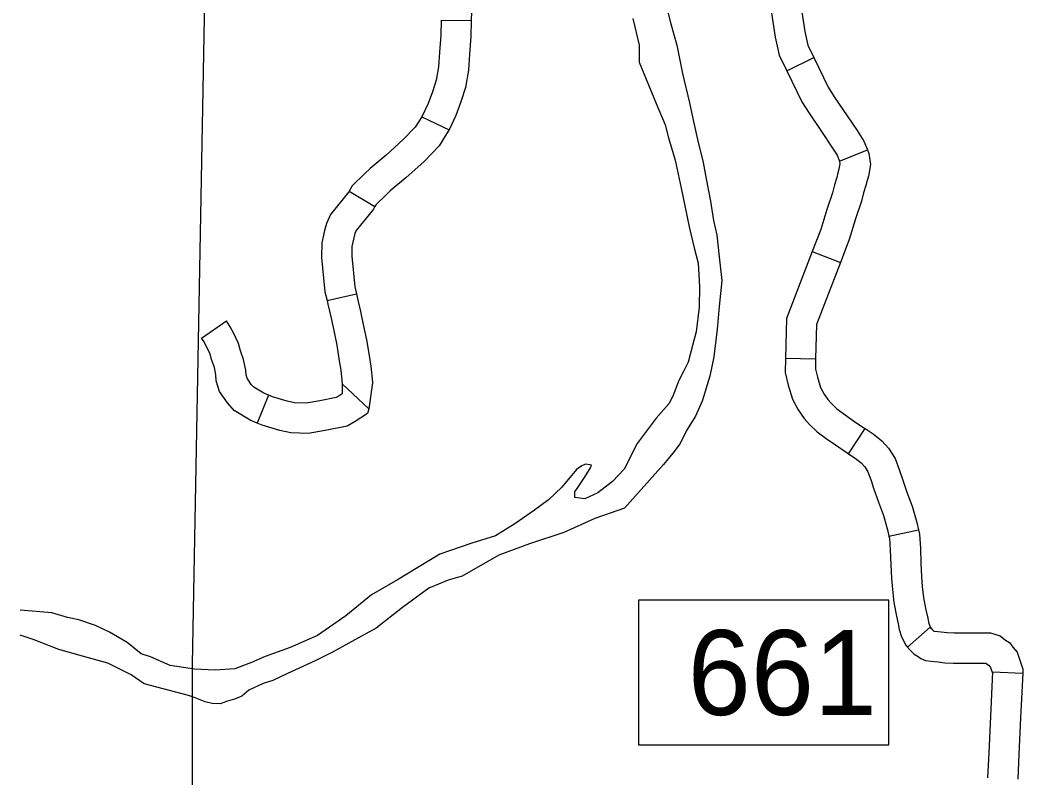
# Model space of a CAD drawing. Extents: x -492261 to -432772, y 1441225 to 1452922.
# Drawn here: x -464427 to -464284.5, y 1451083.1 to 1451190.8 of the extents above; entities that cross this region are included whole.
import ezdxf

# ---------------------------------------------------------------- set-up
doc = ezdxf.new("R2010")
doc.units = 0
doc.layers.add('Default', color=7, linetype='Continuous')

msp = doc.modelspace()

# ---------------------------------------------------------------- linework, layer by layer
at = {"layer": 'Default'}
for p, q in [((-464367.16, 1451190.78), (-464362.87, 1451190.7)), ((-464318.04, 1451183.58), (-464314.19, 1451185.47)), ((-464369.89, 1451177.06), (-464366.03, 1451175.2)), ((-464310.52, 1451170.73), (-464306.55, 1451172.33)), ((-464380.24, 1451166.47), (-464376.56, 1451164.28)), ((-464314.42, 1451157.89), (-464310.42, 1451156.34)), ((-464383.37, 1451150.94), (-464379.2, 1451151.89)), ((-464401.2, 1451145.62), (-464397.66, 1451148.04)), ((-464318.21, 1451142.74), (-464313.93, 1451142.65)), ((-464381.2, 1451139.1), (-464377.41, 1451135.54)), ((-464391.67, 1451137.51), (-464393.29, 1451133.54)), ((-464309.24, 1451129.16), (-464306.9, 1451132.75)), ((-464303.51, 1451117.49), (-464299.32, 1451118.37)), ((-464300.87, 1451101.69), (-464297.67, 1451104.54)), ((-464288.78, 1451098.21), (-464284.5, 1451098.01))]:
    msp.add_line(p, q, dxfattribs=at)
for points in [[(-464361.7, 1451205.71), (-464361.38, 1451203.51), (-464361.18, 1451202.04), (-464360.97, 1451200.14), (-464360.96, 1451198.9), (-464361.18, 1451197.33), (-464361.99, 1451195.58), (-464362.69, 1451194.16), (-464362.83, 1451193.71), (-464362.85, 1451191.93), (-464362.87, 1451190.7)], [(-464320.86, 1451198.96), (-464320.84, 1451198.77), (-464320.52, 1451195.79), (-464320.34, 1451193.91), (-464320.26, 1451192.08), (-464319.68, 1451188.36), (-464319.13, 1451185.82), (-464318.04, 1451183.58)], [(-464316.62, 1451199.56), (-464316.58, 1451199.3), (-464316.26, 1451196.22), (-464316.06, 1451194.21), (-464315.99, 1451192.5), (-464315.47, 1451189.14), (-464315.06, 1451187.23), (-464314.19, 1451185.47)], [(-464400.74, 1451196.28), (-464402.55, 1451099.29)], [(-464335.37, 1451193.57), (-464334.52, 1451190.25), (-464333.67, 1451187.22), (-464332.87, 1451183.21), (-464331.85, 1451179.04), (-464331.39, 1451176.81), (-464330.71, 1451173.83), (-464329.91, 1451170.57), (-464329.51, 1451168.23), (-464328.89, 1451165.08), (-464328.43, 1451162.33), (-464327.98, 1451160.22), (-464327.64, 1451157.13), (-464327.24, 1451153.81), (-464327.64, 1451150.09), (-464327.93, 1451146.89), (-464328.39, 1451142.94), (-464328.96, 1451140.2), (-464330.05, 1451136.65), (-464331.02, 1451134.53), (-464332.28, 1451132.48), (-464333.19, 1451130.65), (-464334.22, 1451129.27), (-464335.53, 1451127.67)], [(-464367.16, 1451190.78), (-464367.2, 1451188.64), (-464367.39, 1451186.22), (-464367.52, 1451184.14), (-464367.84, 1451182.23), (-464368.38, 1451180.58), (-464368.99, 1451178.93), (-464369.89, 1451177.06)], [(-464362.87, 1451190.7), (-464362.92, 1451188.43), (-464363.11, 1451185.92), (-464363.26, 1451183.65), (-464363.67, 1451181.2), (-464364.33, 1451179.17), (-464365.04, 1451177.25), (-464366.03, 1451175.2)], [(-464339.91, 1451191.02), (-464339.01, 1451187.23), (-464338.99, 1451184.82), (-464336.58, 1451178.92)], [(-464314.19, 1451185.47), (-464312.13, 1451181.25), (-464311.28, 1451179.9), (-464309.45, 1451177.2), (-464308.05, 1451175.09), (-464307.06, 1451173.6), (-464306.55, 1451172.33)], [(-464318.04, 1451183.58), (-464315.88, 1451179.16), (-464314.87, 1451177.56), (-464313, 1451174.81), (-464311.62, 1451172.72), (-464310.87, 1451171.6), (-464310.52, 1451170.73)], [(-464336.58, 1451178.92), (-464335.33, 1451175.89), (-464334.82, 1451174.06), (-464333.91, 1451170.86), (-464333.05, 1451166.91), (-464332.54, 1451164.39), (-464331.92, 1451161.42), (-464331.18, 1451158.44), (-464330.61, 1451156.27), (-464330.44, 1451152.95), (-464330.5, 1451149.98), (-464330.9, 1451146.49), (-464331.41, 1451144.54), (-464332.04, 1451142.2), (-464332.73, 1451140.88), (-464333.36, 1451139.57), (-464334.22, 1451137.34), (-464334.79, 1451136.25), (-464336.61, 1451134.25)], [(-464369.89, 1451177.06), (-464369.9, 1451177.05), (-464370.83, 1451175.55), (-464372.53, 1451173.8), (-464374.97, 1451171.61), (-464377.25, 1451169.72), (-464378.06, 1451168.95), (-464379.79, 1451167.24), (-464380.24, 1451166.47)], [(-464366.03, 1451175.2), (-464366.13, 1451174.98), (-464367.43, 1451172.9), (-464369.55, 1451170.7), (-464372.18, 1451168.36), (-464374.41, 1451166.51), (-464375.07, 1451165.88), (-464376.38, 1451164.58), (-464376.56, 1451164.28)], [(-464306.55, 1451172.33), (-464306.35, 1451171.83), (-464306.15, 1451170.26), (-464306.44, 1451168.63), (-464306.62, 1451168), (-464306.79, 1451167.28), (-464307.12, 1451166.24), (-464307.4, 1451165.08), (-464308.25, 1451162.55), (-464309.15, 1451159.63), (-464310.42, 1451156.34)], [(-464310.53, 1451170.74), (-464310.48, 1451170.37), (-464310.62, 1451169.6), (-464310.77, 1451169.09), (-464310.92, 1451168.43), (-464311.26, 1451167.39), (-464311.53, 1451166.26), (-464312.33, 1451163.86), (-464313.2, 1451161.03), (-464314.42, 1451157.89)], [(-464380.24, 1451166.47), (-464380.29, 1451166.38), (-464382.89, 1451163.16), (-464383.46, 1451161.89), (-464383.74, 1451160.87), (-464384.11, 1451159.12), (-464384.15, 1451157.07), (-464383.66, 1451152.18), (-464383.37, 1451150.94)], [(-464376.56, 1451164.28), (-464376.76, 1451163.93), (-464379.21, 1451160.9), (-464379.41, 1451160.45), (-464379.57, 1451159.86), (-464379.83, 1451158.62), (-464379.86, 1451157.24), (-464379.42, 1451152.87), (-464379.2, 1451151.89)], [(-464314.42, 1451157.89), (-464318.09, 1451148.4), (-464318.21, 1451142.74)], [(-464310.42, 1451156.34), (-464313.82, 1451147.55), (-464313.93, 1451142.65)], [(-464379.2, 1451151.89), (-464379.09, 1451151.42), (-464378.6, 1451149.4), (-464378.22, 1451147.53), (-464377.78, 1451145.38), (-464377.4, 1451143.13), (-464377.14, 1451141.62), (-464376.92, 1451139.34), (-464376.92, 1451139.26), (-464377.41, 1451135.54)], [(-464383.37, 1451150.94), (-464383.26, 1451150.43), (-464382.78, 1451148.46), (-464382.42, 1451146.68), (-464381.99, 1451144.6), (-464381.63, 1451142.4), (-464381.39, 1451141.05), (-464381.2, 1451139.1)], [(-464391.67, 1451137.51), (-464392.37, 1451137.79), (-464393.78, 1451138.65), (-464394.13, 1451139.04), (-464394.74, 1451139.92), (-464394.88, 1451140.35), (-464394.93, 1451141.04), (-464395.23, 1451142.56), (-464395.67, 1451143.82), (-464395.95, 1451144.86), (-464396.63, 1451146.24), (-464397.11, 1451147.23), (-464397.66, 1451148.04)], [(-464393.29, 1451133.54), (-464394.3, 1451133.95), (-464396.58, 1451135.33), (-464397.51, 1451136.4), (-464398.64, 1451138.02), (-464399.11, 1451139.53), (-464399.18, 1451140.44), (-464399.38, 1451141.43), (-464399.77, 1451142.56), (-464399.98, 1451143.35), (-464400.48, 1451144.36), (-464400.82, 1451145.07), (-464401.2, 1451145.62)], [(-464318.21, 1451142.74), (-464318.26, 1451140.7), (-464317.82, 1451138.94), (-464317.21, 1451136.92), (-464316.41, 1451135.44), (-464315.56, 1451134.19), (-464314.78, 1451133.35), (-464313.72, 1451132.31), (-464312.43, 1451131.36), (-464311.13, 1451130.44), (-464309.43, 1451129.29), (-464309.24, 1451129.16)], [(-464313.93, 1451142.65), (-464313.96, 1451141.18), (-464313.68, 1451140.08), (-464313.23, 1451138.57), (-464312.74, 1451137.66), (-464312.2, 1451136.87), (-464311.71, 1451136.35), (-464310.93, 1451135.58), (-464309.92, 1451134.83), (-464308.69, 1451133.96), (-464307.06, 1451132.86), (-464306.9, 1451132.75)], [(-464381.2, 1451139.1), (-464381.23, 1451137.67), (-464381.63, 1451137.42), (-464382.07, 1451137.15), (-464384.41, 1451136.68), (-464386.32, 1451136.35), (-464387.98, 1451136.42), (-464389.02, 1451136.63), (-464391.12, 1451137.28), (-464391.67, 1451137.51)], [(-464377.41, 1451135.54), (-464377.61, 1451134.92), (-464379.36, 1451133.78), (-464380.5, 1451133.1), (-464383.62, 1451132.47), (-464386.04, 1451132.05), (-464388.49, 1451132.15), (-464390.08, 1451132.47), (-464392.57, 1451133.24), (-464393.29, 1451133.54)], [(-464336.61, 1451134.25), (-464339.3, 1451130.66), (-464341.13, 1451126.97), (-464342.82, 1451125.22), (-464344.9, 1451123.65), (-464346.74, 1451122.77), (-464348.16, 1451122.96), (-464348.15, 1451123.82), (-464347.91, 1451124.1), (-464346.8, 1451125.8), (-464345.92, 1451127.16), (-464345.8, 1451127.56), (-464346.03, 1451127.62), (-464346.66, 1451127.68), (-464347.17, 1451127.46), (-464347.93, 1451126.96), (-464350.02, 1451124.42), (-464351.88, 1451122.62), (-464353.9, 1451121.16), (-464356.67, 1451119.21), (-464359.44, 1451117.53), (-464362.77, 1451116.5), (-464367.36, 1451114.91), (-464373.36, 1451111.29), (-464377.05, 1451109.12), (-464380.69, 1451106.15), (-464384.73, 1451103.35), (-464388.59, 1451101.64), (-464392.15, 1451100.38), (-464394.1, 1451099.55), (-464396.46, 1451098.62), (-464399.26, 1451098.43), (-464402.22, 1451098.6), (-464405.64, 1451099.11), (-464408.47, 1451100.35), (-464409.78, 1451100.78), (-464411.75, 1451102.35), (-464414.3, 1451103.82), (-464416.28, 1451104.77), (-464418.66, 1451105.61), (-464420.26, 1451105.92), (-464422.47, 1451106.58), (-464426.99, 1451106.96)], [(-464306.9, 1451132.75), (-464305.77, 1451132.02), (-464304.54, 1451131.01), (-464303.56, 1451129.97), (-464302.63, 1451128.52), (-464302, 1451126.78), (-464301.65, 1451125.69), (-464300.96, 1451123.73), (-464300.23, 1451121.75), (-464299.54, 1451119.43), (-464299.32, 1451118.37)], [(-464309.24, 1451129.16), (-464308.31, 1451128.55), (-464307.47, 1451127.87), (-464306.95, 1451127.32), (-464306.5, 1451126.61), (-464306.06, 1451125.39), (-464305.71, 1451124.31), (-464304.99, 1451122.28), (-464304.3, 1451120.4), (-464303.7, 1451118.38), (-464303.51, 1451117.49)], [(-464335.53, 1451127.67), (-464341.11, 1451121.47), (-464345.3, 1451120), (-464349.73, 1451118.01), (-464354.61, 1451116.37), (-464358.97, 1451114.78), (-464364.16, 1451111.77), (-464366.16, 1451111.23), (-464368.92, 1451110.08), (-464372.62, 1451107.33), (-464376.38, 1451104.42), (-464379.43, 1451102.75), (-464382.49, 1451101.03), (-464384.85, 1451099.86), (-464386.8, 1451098.98), (-464388.99, 1451097.98), (-464391.06, 1451096.99), (-464392.44, 1451096.55)], [(-464303.51, 1451117.49), (-464303.45, 1451117.18), (-464303.32, 1451115.47), (-464303.25, 1451113.45), (-464303.17, 1451111.45), (-464303.03, 1451109.89), (-464302.83, 1451108.06), (-464302.45, 1451106.13), (-464302.21, 1451105.01), (-464302.07, 1451104.22), (-464301.74, 1451103.17), (-464301.13, 1451101.98), (-464300.87, 1451101.69)], [(-464299.32, 1451118.37), (-464299.19, 1451117.78), (-464299.05, 1451115.71), (-464298.97, 1451113.62), (-464298.89, 1451111.72), (-464298.77, 1451110.31), (-464298.59, 1451108.71), (-464298.25, 1451106.99), (-464298.01, 1451105.83), (-464297.9, 1451105.25), (-464297.76, 1451104.81), (-464297.56, 1451104.42), (-464297.67, 1451104.54)], [(-464339.1, 1451087.83), (-464303.53, 1451087.83), (-464303.53, 1451108.38), (-464339.1, 1451108.38), (-464339.1, 1451087.83)], [(-464297.67, 1451104.54), (-464297.39, 1451104.22), (-464297.25, 1451104.08), (-464297.12, 1451104), (-464297.09, 1451103.98), (-464297.04, 1451103.98), (-464296.07, 1451103.87), (-464295.23, 1451103.78), (-464294.26, 1451103.74), (-464289.07, 1451103.74), (-464287.7, 1451103.3), (-464286.93, 1451102.7), (-464286.39, 1451102.38), (-464285.9, 1451101.7), (-464285.27, 1451100.99), (-464284.47, 1451098.57), (-464284.5, 1451098.01)], [(-464409.34, 1451096.48), (-464411.2, 1451097.77), (-464414.54, 1451099.42), (-464418.12, 1451100.45), (-464421.47, 1451101.36), (-464424.99, 1451102.73), (-464426.99, 1451103.43)], [(-464300.87, 1451101.69), (-464300.49, 1451101.26), (-464299.94, 1451100.73), (-464299.38, 1451100.36), (-464298.98, 1451100.12), (-464298.34, 1451099.81), (-464297.51, 1451099.72), (-464296.54, 1451099.61), (-464295.56, 1451099.5), (-464294.35, 1451099.45), (-464289.74, 1451099.45), (-464289.74, 1451099.45), (-464289.35, 1451099.15), (-464289.33, 1451099.13), (-464289.24, 1451099.01), (-464289.06, 1451098.81), (-464288.79, 1451097.99), (-464288.78, 1451098.21)], [(-464402.55, 1451099.29), (-464402.64, 1450921.78)], [(-464288.78, 1451098.21), (-464289.08, 1451091.86), (-464289.34, 1451086.7), (-464289.49, 1451083.13)], [(-464284.5, 1451098.01), (-464284.8, 1451091.65), (-464285.06, 1451086.5), (-464285.21, 1451082.95)], [(-464392.44, 1451096.55), (-464394.48, 1451095.58), (-464395.49, 1451094.76), (-464396.51, 1451094.34), (-464397.53, 1451094.04), (-464398.56, 1451093.67), (-464399.7, 1451093.71), (-464400.67, 1451093.92), (-464402.12, 1451094.52), (-464403.04, 1451094.84), (-464409.34, 1451096.48)]]:
    msp.add_lwpolyline(points, dxfattribs=at)
msp.add_lwpolyline([(-464339.1, 1451087.83), (-464303.53, 1451087.83), (-464303.53, 1451108.38), (-464339.1, 1451108.38)], close=True, dxfattribs=at)

# ---------------------------------------------------------------- texts
msp.add_text('661', height=12.057, dxfattribs=at).set_placement((-464332.11, 1451092.07))

doc.saveas('drawing.dxf')
